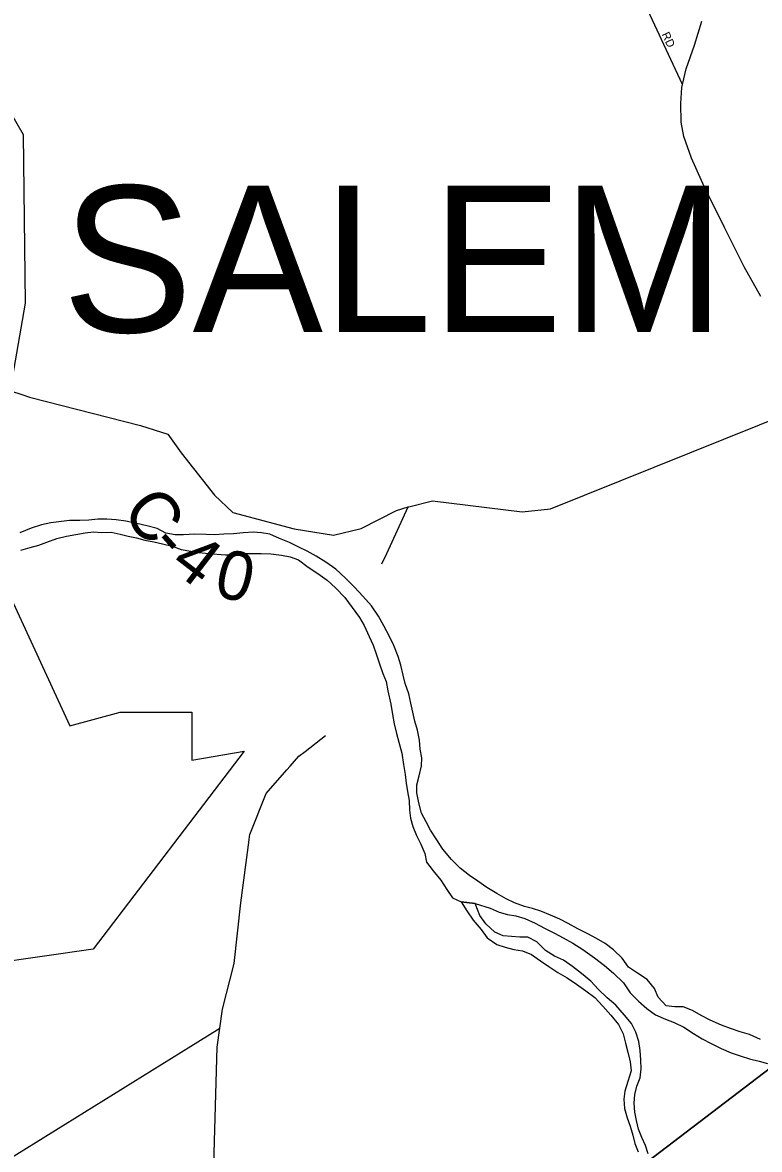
# Model space of a CAD drawing. Extents: x 0 to 1064, y 0 to 440.
# Drawn here: x 323.25 to 337, y 124.11 to 145.11 of the extents above; entities that cross this region are included whole.
import ezdxf

# ---------------------------------------------------------------- set-up
doc = ezdxf.new("R2010")
doc.units = 0
for name, color, linetype in [('GM_X_Corporation', 7, 'Continuous'), ('GM_X_County_Road', 7, 'Continuous'), ('GM_X_County_Road_Text', 7, 'Continuous'), ('GM_X_Major_River', 7, 'Continuous'), ('GM_X_Minor_River', 7, 'Continuous'), ('GM_X_State_Route', 7, 'Continuous'), ('GM_X_Township', 7, 'Continuous'), ('GM_X_Township_Road', 7, 'Continuous'), ('GM_X_Township_ROW', 7, 'Continuous'), ('GM_X_Township_Subdivision', 7, 'Continuous'), ('GM_X_Township_Subdivision_Text', 7, 'Continuous'), ('GM_X_Township_Text', 7, 'Continuous')]:
    doc.layers.add(name, color=color, linetype=linetype)

msp = doc.modelspace()

# ---------------------------------------------------------------- linework, layer by layer
at = {"layer": 'GM_X_Corporation'}
for points in [[(322.48, 144.373), (323.269, 143.028), (323.304, 139.88), (323.01, 138.201)], [(322.025, 136.577), (324.136, 132.003), (325.075, 132.262), (326.414, 132.262), (326.414, 131.362), (327.39, 131.531), (324.57, 127.844), (322.666, 127.569)]]:
    msp.add_lwpolyline(points, dxfattribs=at)
at = {"layer": 'GM_X_County_Road'}
for points in [[(322.951, 138.278), (323.012, 138.254), (323.26, 138.173)], [(323.26, 138.173), (323.384, 138.132), (325.454, 137.601), (325.966, 137.44), (326.21, 137.094), (326.832, 136.306), (327.177, 135.982), (328.318, 135.678), (329.051, 135.558), (329.568, 135.684), (329.895, 135.851), (330.227, 136.02), (330.444, 136.084), (330.46, 136.089), (330.901, 136.197), (332.57, 135.996), (333.101, 136.048), (337.629, 137.872)]]:
    msp.add_lwpolyline(points, dxfattribs=at)
at = {"layer": 'GM_X_Major_River'}
msp.add_line((331.436, 128.723), (331.693, 128.691), dxfattribs=at)
for points in [[(325.766, 135.68), (325.572, 135.733), (325.383, 135.774), (325.183, 135.82), (325, 135.842), (324.824, 135.858), (324.659, 135.856), (324.488, 135.841), (324.323, 135.832), (324.128, 135.83), (323.932, 135.81), (323.779, 135.789), (323.607, 135.75), (323.417, 135.687), (323.201, 135.6)], [(323.225, 135.277), (323.397, 135.328), (323.557, 135.374), (323.71, 135.425), (323.895, 135.494), (324.073, 135.539), (324.25, 135.572), (324.422, 135.599), (324.575, 135.62), (324.733, 135.611), (324.904, 135.613), (325.074, 135.579), (325.226, 135.54), (325.378, 135.506), (325.536, 135.466), (325.7, 135.432), (325.864, 135.398), (326.046, 135.352), (326.215, 135.294), (326.392, 135.26), (326.55, 135.238), (326.72, 135.216), (327.037, 135.191), (327.202, 135.194), (327.373, 135.215), (327.55, 135.217), (327.702, 135.214), (327.885, 135.21), (328.08, 135.188), (328.244, 135.154), (328.402, 135.096), (328.582, 134.964), (328.763, 134.845), (328.937, 134.72), (329.093, 134.576), (329.266, 134.396), (329.402, 134.211), (329.539, 134.026), (329.627, 133.872), (329.72, 133.669), (329.79, 133.509), (329.848, 133.344), (329.911, 133.16), (329.975, 132.982), (330.032, 132.829), (330.065, 132.658), (330.121, 132.407), (330.154, 132.218), (330.187, 132.041), (330.226, 131.863), (330.271, 131.698), (330.328, 131.496), (330.36, 131.282), (330.387, 131.099), (330.408, 130.935), (330.435, 130.782), (330.462, 130.611), (330.471, 130.434), (330.486, 130.282), (330.531, 130.129), (330.601, 129.957), (330.683, 129.797), (330.753, 129.625), (330.786, 129.46), (330.911, 129.299), (331.054, 129.126), (331.166, 128.953), (331.273, 128.799), (331.436, 128.723)], [(337.014, 126.16), (336.809, 126.249), (336.633, 126.302), (336.457, 126.36), (336.288, 126.425), (336.076, 126.52), (335.907, 126.603), (335.744, 126.698), (335.575, 126.768), (335.416, 126.765), (335.258, 126.787), (335.109, 126.948), (335.039, 127.108), (334.902, 127.275), (334.721, 127.394), (334.553, 127.507), (334.434, 127.674), (334.273, 127.83), (334.117, 127.949), (333.954, 128.043), (333.797, 128.126), (333.61, 128.221), (333.429, 128.322), (333.272, 128.398), (333.096, 128.475), (332.921, 128.552), (332.763, 128.598), (332.612, 128.637), (332.43, 128.702), (332.273, 128.778), (332.098, 128.879), (331.911, 128.993), (331.743, 129.106), (331.586, 129.212), (331.412, 129.35), (331.251, 129.511), (331.09, 129.703), (330.966, 129.895), (330.86, 130.061), (330.783, 130.215), (330.695, 130.375), (330.644, 130.571), (330.605, 130.754), (330.609, 130.906), (330.649, 131.07), (330.695, 131.257), (330.698, 131.409), (330.671, 131.568), (330.656, 131.739), (330.618, 131.922), (330.572, 132.093), (330.533, 132.258), (330.494, 132.424), (330.455, 132.601), (330.392, 132.791), (330.352, 132.95), (330.307, 133.133), (330.256, 133.299), (330.175, 133.501), (330.099, 133.667), (329.993, 133.87), (329.893, 134.049), (329.763, 134.24), (329.602, 134.42), (329.447, 134.587), (329.279, 134.755), (329.094, 134.923), (328.907, 135.055), (328.727, 135.168), (328.564, 135.263), (328.407, 135.333), (328.232, 135.422), (328.044, 135.499), (327.863, 135.576), (327.711, 135.603), (327.558, 135.612), (327.369, 135.604), (327.185, 135.584), (327.008, 135.575), (326.843, 135.567), (326.679, 135.57), (326.465, 135.574), (326.258, 135.567), (326.099, 135.564), (325.929, 135.598), (325.766, 135.68)], [(331.693, 128.691), (331.976, 128.608), (332.14, 128.531), (332.297, 128.486), (332.455, 128.464), (332.619, 128.412), (332.813, 128.329), (332.988, 128.234), (333.175, 128.139), (333.338, 128.05), (333.513, 127.955), (333.705, 127.836), (333.922, 127.679), (334.108, 127.535), (334.276, 127.392), (334.461, 127.211), (334.586, 127.026), (334.741, 126.871), (334.897, 126.734), (335.059, 126.615), (335.241, 126.538), (335.404, 126.474), (335.585, 126.385), (335.766, 126.271), (335.928, 126.17), (336.097, 126.082), (336.279, 125.987), (336.466, 125.91), (336.654, 125.845), (336.812, 125.799), (336.988, 125.753), (337.145, 125.707)]]:
    msp.add_lwpolyline(points, dxfattribs=at)
at = {"layer": 'GM_X_Minor_River'}
msp.add_line((331.693, 128.691), (331.436, 128.723), dxfattribs=at)
for points in [[(331.436, 128.723), (331.536, 128.556), (331.654, 128.383), (331.809, 128.21), (331.916, 128.055), (332.097, 127.93), (332.254, 127.878), (332.418, 127.832), (332.576, 127.81), (332.745, 127.74), (332.914, 127.621), (333.07, 127.52), (333.233, 127.407), (333.408, 127.306), (333.582, 127.187), (333.756, 127.062), (333.925, 126.943), (334.074, 126.781), (334.223, 126.608), (334.366, 126.44), (334.454, 126.262), (334.499, 126.091), (334.538, 125.92), (334.583, 125.742), (334.604, 125.571), (334.539, 125.372), (334.486, 125.197), (334.465, 125.045), (334.48, 124.874), (334.531, 124.697), (334.583, 124.544), (334.634, 124.372), (334.674, 124.219), (334.732, 124.066)], [(334.92, 124.025), (334.868, 124.179), (334.804, 124.332), (334.74, 124.486), (334.701, 124.645), (334.674, 124.803), (334.659, 124.968), (334.674, 125.132), (334.708, 125.289), (334.772, 125.446), (334.788, 125.61), (334.785, 125.775), (334.771, 125.951), (334.744, 126.122), (334.692, 126.294), (334.61, 126.454), (334.479, 126.608), (334.318, 126.8), (334.156, 126.932), (333.995, 127.087), (333.852, 127.242), (333.678, 127.386), (333.51, 127.517), (333.341, 127.636), (333.172, 127.713), (333.003, 127.814), (332.842, 127.981), (332.679, 128.064), (332.526, 128.067), (332.374, 128.076), (332.216, 128.092), (332.059, 128.156), (331.891, 128.312), (331.784, 128.466), (331.693, 128.691)]]:
    msp.add_lwpolyline(points, dxfattribs=at)
at = {"layer": 'GM_X_State_Route'}
for points in [[(336.024, 141.931), (336.023, 141.931), (335.731, 142.584), (335.583, 142.99), (335.536, 143.259), (335.528, 143.605), (335.548, 143.903), (335.561, 143.959), (335.626, 144.253), (335.785, 144.693), (335.919, 145.139)], [(337.018, 140.005), (336.711, 140.562), (336.341, 141.296), (336.024, 141.931)]]:
    msp.add_lwpolyline(points, dxfattribs=at)
at = {"layer": 'GM_X_Township'}
for points in [[(327.452, 118.192), (337.435, 125.808)], [(337.435, 125.808), (327.452, 118.192)]]:
    msp.add_lwpolyline(points, dxfattribs=at)
at = {"layer": 'GM_X_Township_Road'}
for points in [[(330.045, 135.219), (330.444, 136.084)], [(328.522, 131.525), (328.901, 131.823)], [(328.183, 131.182), (328.245, 131.253), (328.408, 131.436), (328.522, 131.525)], [(327.486, 129.94), (327.491, 129.979), (327.795, 130.746), (328.183, 131.182)], [(327.214, 119.489), (326.942, 120.976), (326.809, 121.816), (326.809, 123.378), (326.857, 125.141), (326.881, 126.014), (326.931, 126.366), (326.983, 126.724), (327.203, 127.577), (327.325, 128.706), (327.478, 129.879), (327.486, 129.94)], [(317.663, 118.488), (317.992, 118.921), (318.883, 120.232), (319.684, 121.252), (320.144, 121.853), (320.393, 122.202), (320.616, 122.453), (326.931, 126.366)]]:
    msp.add_lwpolyline(points, dxfattribs=at)
at = {"layer": 'GM_X_Township_ROW'}
msp.add_lwpolyline([(329.956, 135.027), (330.045, 135.219)], dxfattribs=at)
at = {"layer": 'GM_X_Township_Subdivision'}
msp.add_lwpolyline([(335.561, 143.959), (333.922, 147.481), (332.545, 150.442)], dxfattribs=at)

# ---------------------------------------------------------------- texts
at = {"layer": 'GM_X_County_Road_Text'}
for s, rotation, p in [('C', 308.3032, (325.083, 135.994)), ('-', 312.1946, (325.589, 135.356)), ('4', 322.3587, (325.969, 134.96)), ('0', 346.8282, (326.792, 134.438))]:
    msp.add_text(s, height=0.909, rotation=rotation, dxfattribs=at).set_placement(p)
at = {"layer": 'GM_X_Township_Subdivision_Text'}
msp.add_text('RD', height=0.1515, rotation=295.1968, dxfattribs=at).set_placement((335.168, 144.895))
at = {"layer": 'GM_X_Township_Text'}
msp.add_text('SALEM', height=2.7273, rotation=0, dxfattribs=at).set_placement((323.992, 139.343))

doc.saveas('drawing.dxf')
